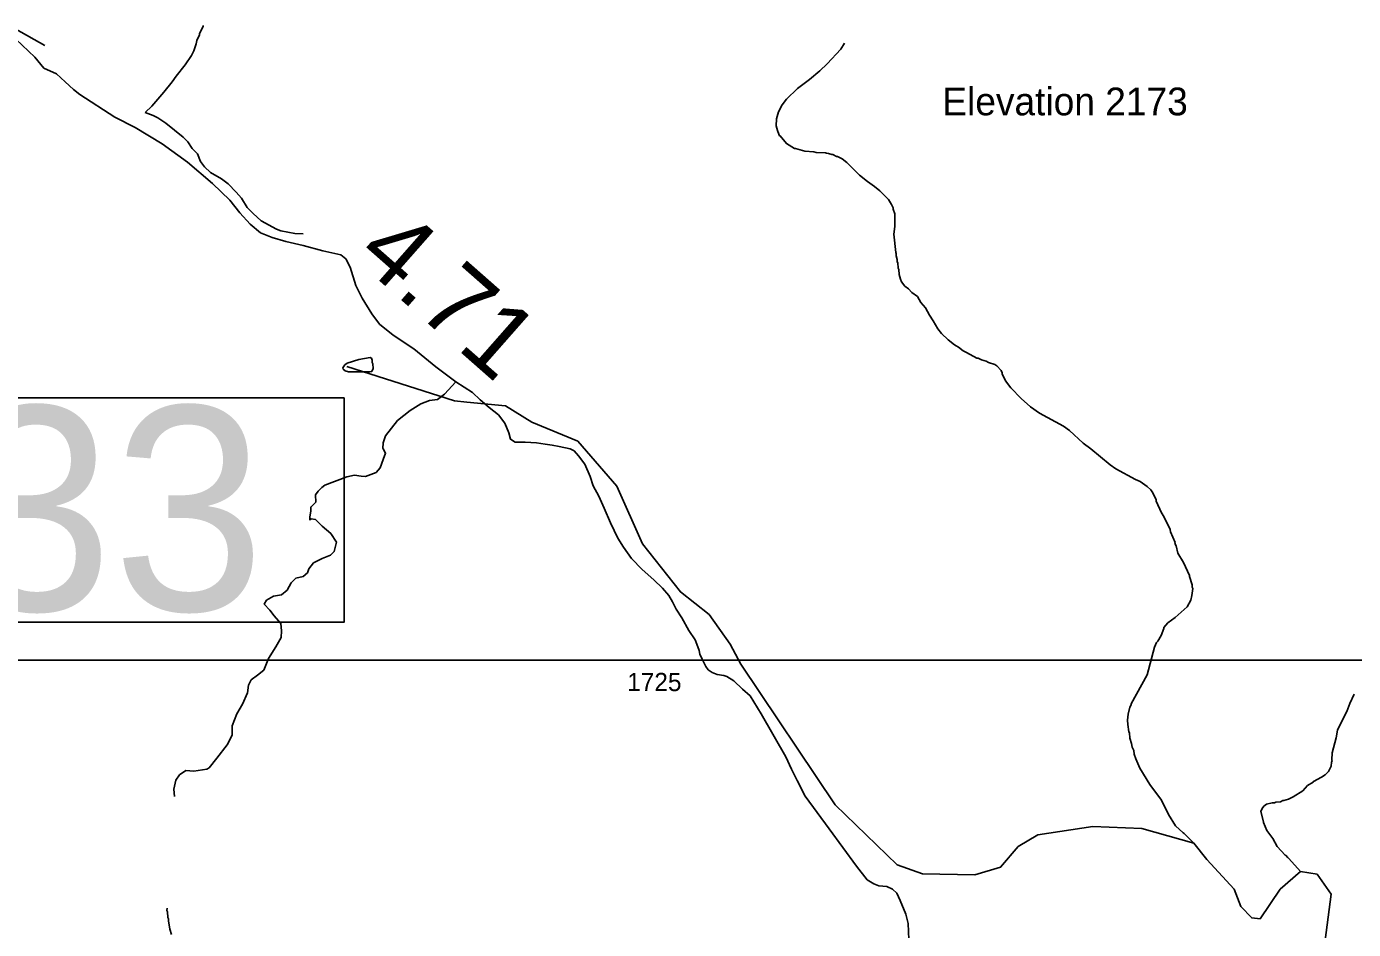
# Model space of a CAD drawing. Extents: x 1248089 to 1457196, y 820910 to 988753.
# Drawn here: x 1353986 to 1363072, y 939269 to 945453 of the extents above; entities that cross this region are included whole.
import ezdxf

# ---------------------------------------------------------------- set-up
doc = ezdxf.new("R2010")
doc.units = 0
for name, color, linetype in [('Exist Geographical Mountain Summit Elevation Number Label', 7, 'Continuous'), ('Exist Hydrographic Creek Single Shore', 7, 'Continuous'), ('Exist Hydrographic Misc Water Feature', 7, 'Continuous'), ('Exist Road Non-System Type 51', 7, 'Continuous'), ('Exist Road Secondary Structure Standard Bridge CELL', 7, 'Continuous'), ('Exist Road Secondary Structure Standard Bridge Number Label', 7, 'Continuous'), ('Exist Road Secondary Type 51 Attributed', 7, 'Continuous'), ('Map Preparation Inset Cut Line', 7, 'Continuous'), ('Prop GRAU CAT1 Cell', 7, 'Continuous'), ('Prop Lane Lines', 7, 'Continuous')]:
    doc.layers.add(name, color=color, linetype=linetype)

msp = doc.modelspace()

# ---------------------------------------------------------------- linework, layer by layer
at = {"layer": 'Exist Hydrographic Creek Single Shore'}
for points in [[(1357000.6, 942880.5), (1356915.6, 942888.6), (1356178.5, 943123.4)], [(1362839.7, 938898.9), (1362919.7, 939511.2), (1362822.7, 939647.8), (1362708.8, 939666.4), (1362570.7, 939544.5), (1362432.7, 939340.5), (1362374.7, 939348.2), (1362300.7, 939425.2), (1362253.7, 939544.3), (1362066.7, 939748.4), (1361978, 939859.5), (1361623.5, 939959.4), (1361287.7, 939974.1), (1360910.7, 939916), (1360775.7, 939836.6), (1360655.6, 939694.6), (1360479.7, 939642.4), (1360121.6, 939649.5), (1359947.7, 939712.2), (1359522.6, 940121.3), (1358876.6, 941086.2), (1358804.6, 941222.3), (1358659.5, 941425.5), (1358462.6, 941580.5), (1358202.6, 941910.7), (1358027.5, 942304.9), (1357759.5, 942612.2), (1357445.5, 942743.4), (1357264.6, 942855.3), (1357000.6, 942880.5)]]:
    msp.add_lwpolyline(points, dxfattribs=at)
at = {"layer": 'Exist Hydrographic Misc Water Feature'}
for points in [[(1355194.7, 945460.2), (1355194.4, 945452.2), (1355169.4, 945404.8), (1355169.2, 945396.8), (1355152.4, 945357.2), (1355147.8, 945333.3), (1355130.8, 945285.6), (1355114.2, 945254), (1355072.7, 945191), (1355009.1, 945112.5), (1354982.2, 945073), (1354926.6, 945002.2), (1354844.6, 944908.1), (1354797.6, 944863.2)], [(1359586, 945337.6), (1359561.1, 945298.2), (1359466.9, 945196.3), (1359417.9, 945149.5), (1359346.5, 945089.1), (1359265.2, 945028.9), (1359189.7, 944954.6), (1359160.8, 944915.3), (1359133.8, 944867.8), (1359120.8, 944820.2), (1359119.7, 944772.2), (1359127, 944740.1), (1359136.5, 944715.8), (1359142.2, 944703.7), (1359146.2, 944703.6), (1359189.1, 944650.7), (1359244.3, 944617.5), (1359250.7, 944618.3), (1359316, 944599.8), (1359375.9, 944594.5), (1359391.8, 944590.1), (1359455.7, 944588.7), (1359463.6, 944584.6), (1359477.6, 944584.1), (1359499.4, 944575.7), (1359507.4, 944575.5), (1359531.2, 944563), (1359539.2, 944562.8), (1359570.8, 944546.1), (1359602.2, 944521.4), (1359688.4, 944435.5), (1359743.4, 944390.3), (1359792.6, 944357.1), (1359828, 944328.3), (1359886.8, 944267), (1359908, 944234.6), (1359919.5, 944210.3), (1359919.4, 944202.3), (1359930.6, 944170), (1359930.3, 944082.1), (1359923.6, 944030.3), (1359936.9, 943906), (1359940.7, 943897.9), (1359940.4, 943881.9), (1359947.9, 943857.7), (1359947.5, 943841.8), (1359951.2, 943833.7), (1359954.5, 943797.6), (1359958.3, 943789.6), (1359961.6, 943753.5), (1359968.9, 943721.3), (1359976.5, 943705.1), (1359999.8, 943674.6), (1360025.5, 943656.1), (1360046.9, 943631.6), (1360085.9, 943603.5), (1360109.4, 943562.2), (1360141.3, 943526.6), (1360167.6, 943476.9), (1360194.6, 943436.3), (1360225.5, 943381.6), (1360250.8, 943351.1), (1360295.8, 943308), (1360340.6, 943272.8)], [(1355879.6, 944033.1), (1355823.6, 944034.3), (1355728, 944052.4), (1355696.3, 944065.2), (1355591.5, 944121.5), (1355537.5, 944171.3), (1355495.5, 944213.6), (1355456.9, 944276.5), (1355421.7, 944319.3), (1355367, 944374.5), (1355319.7, 944409.5), (1355244.7, 944453.2), (1355203.6, 944492.2), (1355176.3, 944528.8), (1355155.5, 944581.2), (1355120.3, 944618), (1355090.6, 944662), (1355058, 944695.4), (1354940.1, 944790), (1354884.8, 944827.2), (1354853.2, 944843.9), (1354797.6, 944863.2)], [(1360340.6, 943272.8), (1360350.9, 943264.8), (1360366.8, 943256.4), (1360398.3, 943231.7), (1360422, 943219.4), (1360493.1, 943181.6), (1360501.1, 943181.5), (1360524.9, 943168.9), (1360556.7, 943160.2), (1360572.5, 943151.9), (1360616.1, 943136.9), (1360630, 943128.6), (1360659.3, 943097.9), (1360667, 943081.7), (1360666.8, 943073.7), (1360689.7, 943025.2), (1360724.7, 942978.5), (1360795.1, 942904.9), (1360859.8, 942847.5), (1360920.9, 942804.1), (1361087, 942716.3), (1361126.3, 942685.5), (1361220.4, 942599.3), (1361273.6, 942560.2), (1361405.3, 942451.3), (1361444.6, 942422.4), (1361579.1, 942349.4), (1361610.7, 942336.7), (1361660, 942303.6), (1361683.5, 942279), (1361697.1, 942258.7), (1361720, 942210.3), (1361719.8, 942202.3), (1361758.1, 942121.4), (1361773.5, 942097.1), (1361815.6, 942008.1), (1361819.3, 941992.1), (1361849.7, 941919.4), (1361849.5, 941911.4), (1361857.2, 941895.2), (1361868.1, 941847), (1361906.7, 941782.1), (1361948.8, 941693.2), (1361948.6, 941685.2), (1361967.3, 941628.7), (1361967, 941612.7), (1361970.8, 941604.7), (1361965.8, 941556.9), (1361957.1, 941525), (1361932, 941477.6), (1361850.5, 941405.4), (1361799.7, 941368.6), (1361773, 941337.1), (1361772.8, 941329.1), (1361753.9, 941281.6), (1361731, 941242.1), (1361722.8, 941234.3), (1361710.1, 941202.6), (1361657.9, 941011.8), (1361549.6, 940814.3), (1361549.4, 940806.3), (1361541.1, 940790.5), (1361528.1, 940742.8), (1361525.2, 940702.8), (1361526.6, 940672.8), (1361533.4, 940622.6), (1361537.3, 940614.5), (1361540.5, 940578.6), (1361551.7, 940542.3), (1361555.2, 940518.2), (1361566.6, 940494), (1361570.1, 940469.9), (1361581.4, 940437.6), (1361608.1, 940373), (1361677.6, 940261.5), (1361757.2, 940153.7), (1361805.1, 940056.7), (1361853.5, 939979.6), (1361904.5, 939930.5), (1361912.4, 939926.3), (1361978, 939859.5)], [(1356358.1, 943111.6), (1356349.1, 943090.6), (1356335, 943087), (1356191, 943088.2), (1356167.2, 943094.7), (1356153.5, 943107), (1356151.6, 943115), (1356164, 943134.8), (1356180.3, 943146.4), (1356260.9, 943172.7), (1356339.2, 943186.9), (1356347, 943180.7), (1356352.8, 943168.6), (1356352.4, 943150.6), (1356356.2, 943142.5), (1356358.1, 943111.6)], [(1363077.1, 940880), (1363045.7, 940816.7), (1363026.5, 940761.2), (1363005.7, 940723.6), (1362961.7, 940634.6), (1362953.7, 940582), (1362926.3, 940479.4), (1362923.4, 940431.5), (1362925.1, 940423.4), (1362921, 940415.5), (1362918.3, 940387.6), (1362899.6, 940350), (1362877.1, 940328.6), (1362852.7, 940311.1), (1362798.1, 940282.4), (1362795.3, 940278), (1362757.5, 940255.3), (1362725.8, 940219.2), (1362659.8, 940177.5), (1362627.5, 940162.2), (1362595.2, 940150.9), (1362587.2, 940151.1), (1362571.1, 940143.4), (1362539, 940140.2), (1362530.9, 940136.4), (1362514.9, 940136.7), (1362476.7, 940127.5), (1362458.4, 940114), (1362446.1, 940098.2), (1362437.6, 940076.5), (1362456.1, 940006), (1362454.8, 940001), (1362478.7, 939945.6), (1362518.7, 939891.9), (1362548.4, 939838), (1362603.1, 939778.7), (1362612.6, 939772.5), (1362618.1, 939764.5), (1362622.5, 939761), (1362628.6, 939754.2), (1362708.8, 939666.4)], [(1354948.8, 939414.4), (1354946.4, 939398.5), (1354950.2, 939390.4), (1354953.4, 939350.3), (1354957.2, 939342.2), (1354956.9, 939328.2), (1354967.6, 939270), (1354978.8, 939233.7)]]:
    msp.add_lwpolyline(points, dxfattribs=at)
at = {"layer": 'Exist Road Non-System Type 51'}
for points in [[(1355524.8, 940979.4), (1355566.5, 941010.9), (1355610.2, 941045.3), (1355641.5, 941123.5), (1355691.5, 941204.8), (1355729, 941267.3), (1355732.1, 941314.2), (1355725.8, 941364.2), (1355682.1, 941417.4), (1355650.8, 941454.9), (1355613.3, 941495.6), (1355629, 941523.7), (1355675.8, 941551.9), (1355732.1, 941561.2), (1355769.6, 941592.5), (1355797.7, 941642.5), (1355828.9, 941673.8), (1355878.9, 941686.3), (1355910.2, 941711.3), (1355919.6, 941739.5), (1355950.8, 941780.1), (1356010.2, 941808.3), (1356066.4, 941833.3), (1356091.4, 941858.3), (1356107, 941920.8), (1356069.5, 941980.3), (1356010.2, 942030.3), (1355963.3, 942077.2), (1355935.2, 942080.3), (1355925.8, 942074.1), (1355925.8, 942092.8), (1355932.1, 942136.6), (1355932.1, 942161.6), (1355966.4, 942196), (1355963.3, 942246), (1355982, 942271.1), (1356007, 942296.1), (1356028.9, 942311.7), (1356178.9, 942368), (1356232, 942380.5), (1356275.8, 942374.2), (1356307, 942371.1), (1356378.9, 942399.3), (1356407, 942430.5), (1356428.6, 942487.9), (1356444.2, 942531.6), (1356428.6, 942559.8), (1356425.5, 942562.9), (1356428.6, 942600.4), (1356444.2, 942650.5), (1356525.5, 942753.7), (1356613, 942822.5), (1356684.8, 942869.4), (1356744.2, 942891.2), (1356800.5, 942897.5), (1356847.3, 942935), (1356925.4, 943019.4)], [(1355524.8, 940979.4), (1355506.3, 940942.2), (1355498, 940890.1), (1355464.7, 940810.9), (1355425.1, 940746.3), (1355393.9, 940663), (1355393.9, 940600.4), (1355358.5, 940533.8), (1355287.7, 940442.1), (1355235.6, 940375.4), (1355221, 940367), (1355131.5, 940352.4), (1355075.3, 940356.6), (1355033.6, 940327.4), (1355008.6, 940292), (1354994, 940229.5), (1354998.2, 940179.5)]]:
    msp.add_lwpolyline(points, dxfattribs=at)
at = {"layer": 'Exist Road Secondary Structure Standard Bridge CELL'}
msp.add_line((1353913.1, 945433.7), (1354110.5, 945323), dxfattribs=at)
at = {"layer": 'Exist Road Secondary Structure Standard Bridge Number Label'}
msp.add_lwpolyline([(1352444.1, 942909.7), (1356160, 942909.7), (1356160, 941373.3), (1352444.1, 941373.3)], close=True, dxfattribs=at)
at = {"layer": 'Exist Road Secondary Type 51 Attributed'}
for points in [[(1353824.6, 945448.6), (1354041.8, 945243.1), (1354105, 945168), (1354191.9, 945128.4), (1354251.1, 945073.1), (1354306.4, 945021.7), (1354349.9, 944986.1), (1354590.8, 944832), (1354729, 944760.8), (1354914.7, 944650.1), (1355088.5, 944523.6), (1355258.3, 944377.4), (1355376.8, 944262.7), (1355446.2, 944177.2), (1355517.3, 944098.2), (1355588.4, 944038.9), (1355667.4, 944007.3), (1355762.2, 943979.6), (1355880.7, 943951.9), (1356015, 943916.3), (1356137.4, 943888.7), (1356173, 943861), (1356200.6, 943805.7), (1356240.1, 943679.2), (1356283.6, 943592.2), (1356350.7, 943485.5), (1356401.4, 943415), (1356496.2, 943339.8), (1356638.4, 943245), (1356788.5, 943122.4), (1356925.4, 943019.4), (1357039.4, 942946.5), (1357090.7, 942895.1), (1357153.9, 942843.7), (1357217.1, 942792.3), (1357260.6, 942736.9), (1357288.2, 942669.7), (1357300.1, 942626.3), (1357331.7, 942606.5), (1357398.8, 942606.5), (1357477.8, 942602.5), (1357537, 942592.7), (1357584.4, 942584.8), (1357631.8, 942576.9), (1357706.9, 942561), (1357734.5, 942547.2), (1357766.1, 942511.6), (1357809.6, 942454.3), (1357845.1, 942371.3), (1357864.9, 942308), (1357904.4, 942236.9), (1357941.9, 942153.9), (1357983.3, 942053.1), (1358034.3, 941947.6), (1358073.8, 941886.4), (1358127.1, 941809.3), (1358200.2, 941734.2), (1358281.2, 941663), (1358340.4, 941605.7), (1358383.9, 941556.3), (1358409.5, 941512.8), (1358433.2, 941463.4), (1358472.3, 941403.6), (1358521.6, 941316.7), (1358563.1, 941251.4), (1358574.9, 941221.8), (1358590.7, 941180.3), (1358596.7, 941154.6), (1358612.5, 941119), (1358638.1, 941069.6), (1358653.9, 941045.9), (1358679.6, 941028.1), (1358715.2, 941014.3), (1358760.6, 941008.3), (1358780.3, 941000.4), (1358827.7, 940970.8), (1358888.9, 940913.5), (1358940.3, 940868), (1359015.3, 940745.4), (1359184.5, 940450.4), (1359224, 940367.4), (1359263.5, 940288.3), (1359316.8, 940181.6), (1359480.7, 939958.2), (1359669.7, 939702.4), (1359740.8, 939609.5), (1359786.3, 939581.8), (1359821.8, 939568), (1359877.1, 939562.1), (1359914.6, 939544.3), (1359944.2, 939516.6), (1359967.9, 939467.2), (1360005.5, 939374.3), (1360022.7, 939310.7)], [(1360022.7, 939310.7), (1360029.9, 939144.3)]]:
    msp.add_lwpolyline(points, dxfattribs=at)
at = {"layer": 'Map Preparation Inset Cut Line'}
msp.add_lwpolyline([(1388709.5, 913085.2), (1313026.2, 913085.2), (1313026.2, 941112.2), (1388709.5, 941112.2)], close=True, dxfattribs=at)

# ---------------------------------------------------------------- texts
at = {"layer": 'Exist Geographical Mountain Summit Elevation Number Label'}
msp.add_text('Elevation 2173', height=190, dxfattribs=at).set_placement((1360256.2, 944844.5))
at = {"layer": 'Exist Road Secondary Structure Standard Bridge Number Label'}
msp.add_text('633', height=1400, dxfattribs=at).set_placement((1352494.3, 941452.4))
at = {"layer": 'Prop GRAU CAT1 Cell'}
msp.add_text('4.71', height=500, rotation=318.65461, dxfattribs=at).set_placement((1356225.9, 943865))
at = {"layer": 'Prop Lane Lines'}
msp.add_text('1725', height=125, dxfattribs=at).set_placement((1358098.5, 940901.1))

doc.saveas('drawing.dxf')
